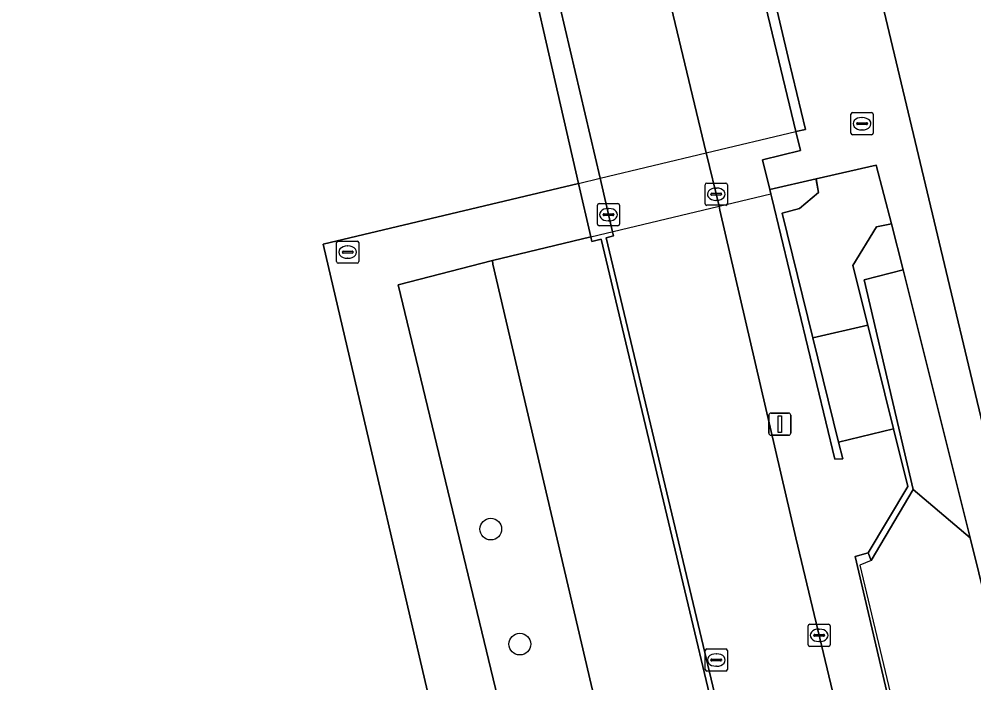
# Model space of a CAD drawing. Extents: x 158031 to 159244, y 380104 to 381214.
# Drawn here: x 158632.04 to 158675.06, y 381039.74 to 381069.65 of the extents above; entities that cross this region are included whole.
import ezdxf

# ---------------------------------------------------------------- set-up
doc = ezdxf.new("R2010")
doc.units = 0
for name, color, linetype in [('IMGEO_Boom', 7, 'Continuous'), ('IMGEO_Brandkraan', 7, 'Continuous'), ('IMGEO_Erf', 7, 'Continuous'), ('IMGEO_Fietspad_open', 7, 'Continuous'), ('IMGEO_Groenvoorziening', 7, 'Continuous'), ('IMGEO_Kolk', 7, 'Continuous'), ('IMGEO_Lichtmast', 7, 'Continuous'), ('IMGEO_Muur', 7, 'Continuous'), ('IMGEO_Pand', 7, 'Continuous'), ('IMGEO_Pand_overbouw', 7, 'Continuous'), ('IMGEO_Rijbaan_lokaal_open', 7, 'Continuous'), ('IMGEO_Voetpad_op_trap', 7, 'Continuous'), ('IMGEO_Voetpad_open', 7, 'Continuous')]:
    doc.layers.add(name, color=color, linetype=linetype)

msp = doc.modelspace()

# ---------------------------------------------------------------- linework, layer by layer
at = {"layer": 'IMGEO_Boom'}
for centre in [(158653.293, 381046.672), (158654.602, 381041.489)]:
    msp.add_circle(centre, 0.489, dxfattribs=at)
at = {"layer": 'IMGEO_Brandkraan'}
for p, q in [((158646.345, 381058.724), (158646.345, 381059.576)), ((158646.42, 381059.65), (158647.272, 381059.65)), ((158647.346, 381059.576), (158647.346, 381058.724)), ((158646.604, 381059.144), (158646.604, 381059.156)), ((158647.042, 381059.107), (158646.644, 381059.107)), ((158646.647, 381059.193), (158647.045, 381059.193)), ((158646.833, 381059.43), (158646.858, 381059.43)), ((158647.088, 381059.156), (158647.088, 381059.144)), ((158646.856, 381058.87), (158646.831, 381058.87)), ((158647.272, 381058.65), (158646.42, 381058.65))]:
    msp.add_line(p, q, dxfattribs=at)
for points in [[(158646.345, 381058.724), (158646.345, 381059.576)], [(158646.42, 381059.65), (158647.272, 381059.65)], [(158647.346, 381059.576), (158647.346, 381058.724)], [(158647.272, 381058.65), (158646.42, 381058.65)]]:
    msp.add_lwpolyline(points, dxfattribs=at)
for centre, radius, start, end in [((158646.422, 381059.574), 0.0765, 91.552, 178.448), ((158646.422, 381059.574), 0.0765, 91.552, 178.448), ((158647.27, 381059.574), 0.0765, 1.552, 88.448), ((158647.27, 381059.574), 0.0765, 1.552, 88.448), ((158646.644, 381059.153), 0.0403, 85.8775, 175.7526), ((158646.641, 381059.143), 0.0366, 178.938, 274.7102), ((158647.045, 381059.15), 0.043, 264.8664, 352.4533), ((158647.049, 381059.155), 0.0386, 1.7309, 96.639), ((158646.422, 381058.726), 0.0765, 181.552, 268.448), ((158646.422, 381058.726), 0.0765, 181.552, 268.448), ((158647.27, 381058.726), 0.0765, 271.552, 358.448), ((158647.27, 381058.726), 0.0765, 271.552, 358.448)]:
    msp.add_arc(centre, radius, start, end, dxfattribs=at)
for centre, major_axis, ratio, start_param, end_param in [((158646.832, 381059.15), (-0.387, 0.002), 0.722429, 4.712389, 7.853982), ((158646.857, 381059.15), (-0.39, 0.002), 0.717154, 1.570796, 4.712389)]:
    msp.add_ellipse(centre, major_axis=major_axis, ratio=ratio, start_param=start_param, end_param=end_param, dxfattribs=at)
at = {"layer": 'IMGEO_Erf'}
for points in [[(158738.477, 381075.97), (158742.252, 381060.134), (158731.066, 381057.468), (158731.197, 381056.921), (158709.576, 381051.768), (158708.742, 381055.269), (158685.621, 381049.758), (158686.878, 381044.482), (158677.63, 381042.277), (158671.249, 381069.048), (158670.241, 381073.279)], [(158665.679, 381072.191), (158666.699, 381067.911), (158667.468, 381064.681), (158667.037, 381064.578), (158667.243, 381063.721), (158665.542, 381063.312), (158665.863, 381061.976), (158667.947, 381062.452), (158670.658, 381063.071), (158671.343, 381060.418), (158671.879, 381058.345), (158674.894, 381046.278), (158678.46, 381031.909), (158680.012, 381025.654), (158683.218, 381026.417), (158731.214, 381044.119), (158731.732, 381044.31), (158739.831, 381046.124), (158740.688, 381047.532), (158744.011, 381050.846), (158745.488, 381052.299), (158750.386, 381060.047)]]:
    msp.add_lwpolyline(points, dxfattribs=at)
at = {"layer": 'IMGEO_Fietspad_open'}
for points in [[(158651.91, 381089.41), (158658.223, 381062.478), (158658.774, 381060.069), (158658.818, 381059.878), (158658.497, 381059.8), (158667.371, 381022.499), (158667.86, 381020.483), (158667.967, 381020.043), (158672.035, 381003.268), (158672.361, 381001.891), (158674.016, 380996.666), (158679.129, 380974.762), (158684.079, 380953.998), (158684.223, 380952.937), (158685.897, 380945.401), (158685.924, 380945.089), (158689.094, 380932.233), (158689.866, 380929.463)], [(158710.978, 380861.027), (158709.641, 380866.489), (158709.619, 380866.64), (158709.463, 380867.521), (158707.319, 380876.312), (158699.376, 380909.991), (158693.603, 380934.169), (158688.921, 380954.272), (158678.032, 381000), (158677.125, 381004.39), (158673.033, 381021.228), (158672.927, 381021.669), (158667.035, 381046.28), (158663.617, 381061.042), (158663.576, 381061.221), (158663, 381063.616), (158656.793, 381089.506)]]:
    msp.add_lwpolyline(points, dxfattribs=at)
at = {"layer": 'IMGEO_Groenvoorziening'}
for points in [[(158658.269, 381059.727), (158657.849, 381059.631), (158657.801, 381059.836), (158653.367, 381058.772), (158653.392, 381058.607), (158661.973, 381021.895), (158662.114, 381021.292), (158667.145, 381022.432)], [(158653.392, 381058.607), (158653.367, 381058.772), (158649.125, 381057.675), (158655.229, 381032.321), (158642.846, 381029.334), (158644.055, 381024.354), (158648.614, 381025.463), (158661.973, 381021.895)], [(158674.894, 381046.278), (158671.879, 381058.345), (158670.116, 381057.897), (158672.33, 381048.452)], [(158674.894, 381046.278), (158672.33, 381048.452), (158670.428, 381045.256), (158670.29, 381045.607), (158669.709, 381045.431), (158674.741, 381023.929), (158674.941, 381023.987), (158680.112, 381025.231), (158680.012, 381025.654), (158678.46, 381031.909)]]:
    msp.add_lwpolyline(points, close=True, dxfattribs=at)
at = {"layer": 'IMGEO_Kolk'}
for p, q in [((158669.521, 381064.509), (158669.521, 381065.361)), ((158669.596, 381065.435), (158670.448, 381065.435)), ((158670.009, 381065.215), (158670.034, 381065.215)), ((158670.522, 381065.361), (158670.522, 381064.509)), ((158669.78, 381064.929), (158669.78, 381064.941)), ((158670.218, 381064.892), (158669.82, 381064.892)), ((158669.823, 381064.978), (158670.221, 381064.978)), ((158670.264, 381064.941), (158670.264, 381064.929)), ((158670.448, 381064.435), (158669.596, 381064.435)), ((158670.032, 381064.655), (158670.007, 381064.655)), ((158662.952, 381061.332), (158662.952, 381062.184)), ((158663.027, 381062.258), (158663.879, 381062.258)), ((158663.953, 381062.184), (158663.953, 381061.332)), ((158663.211, 381061.752), (158663.211, 381061.764)), ((158663.649, 381061.715), (158663.251, 381061.715)), ((158663.254, 381061.801), (158663.652, 381061.801)), ((158663.44, 381062.038), (158663.465, 381062.038)), ((158663.695, 381061.764), (158663.695, 381061.752)), ((158658.096, 381060.411), (158658.096, 381061.263)), ((158658.171, 381061.337), (158659.023, 381061.337)), ((158659.097, 381061.263), (158659.097, 381060.411)), ((158663.879, 381061.258), (158663.027, 381061.258)), ((158663.463, 381061.478), (158663.438, 381061.478)), ((158658.355, 381060.831), (158658.355, 381060.843)), ((158658.398, 381060.88), (158658.796, 381060.88)), ((158658.584, 381061.117), (158658.609, 381061.117)), ((158658.839, 381060.843), (158658.839, 381060.831)), ((158658.793, 381060.794), (158658.395, 381060.794)), ((158658.607, 381060.557), (158658.582, 381060.557)), ((158659.023, 381060.337), (158658.171, 381060.337)), ((158667.662, 381042.386), (158668.514, 381042.386)), ((158667.587, 381041.46), (158667.587, 381042.312)), ((158667.889, 381041.929), (158668.287, 381041.929)), ((158668.075, 381042.166), (158668.1, 381042.166)), ((158668.588, 381042.312), (158668.588, 381041.46)), ((158667.846, 381041.88), (158667.846, 381041.892)), ((158668.284, 381041.843), (158667.886, 381041.843)), ((158668.098, 381041.606), (158668.073, 381041.606)), ((158668.33, 381041.892), (158668.33, 381041.88)), ((158662.953, 381040.348), (158662.953, 381041.2)), ((158663.028, 381041.274), (158663.88, 381041.274)), ((158663.441, 381041.054), (158663.466, 381041.054)), ((158663.954, 381041.2), (158663.954, 381040.348)), ((158668.514, 381041.386), (158667.662, 381041.386)), ((158663.212, 381040.768), (158663.212, 381040.78)), ((158663.65, 381040.731), (158663.252, 381040.731)), ((158663.255, 381040.817), (158663.653, 381040.817)), ((158663.696, 381040.78), (158663.696, 381040.768)), ((158663.88, 381040.274), (158663.028, 381040.274)), ((158663.464, 381040.494), (158663.439, 381040.494))]:
    msp.add_line(p, q, dxfattribs=at)
for points in [[(158669.521, 381064.509), (158669.521, 381065.361)], [(158669.596, 381065.435), (158670.448, 381065.435)], [(158670.522, 381065.361), (158670.522, 381064.509)], [(158670.448, 381064.435), (158669.596, 381064.435)], [(158662.952, 381061.332), (158662.952, 381062.184)], [(158663.027, 381062.258), (158663.879, 381062.258)], [(158663.953, 381062.184), (158663.953, 381061.332)], [(158658.096, 381060.411), (158658.096, 381061.263)], [(158658.171, 381061.337), (158659.023, 381061.337)], [(158659.097, 381061.263), (158659.097, 381060.411)], [(158663.879, 381061.258), (158663.027, 381061.258)], [(158659.023, 381060.337), (158658.171, 381060.337)], [(158667.662, 381042.386), (158668.514, 381042.386)], [(158667.587, 381041.46), (158667.587, 381042.312)], [(158668.588, 381042.312), (158668.588, 381041.46)], [(158662.953, 381040.348), (158662.953, 381041.2)], [(158663.028, 381041.274), (158663.88, 381041.274)], [(158663.954, 381041.2), (158663.954, 381040.348)], [(158668.514, 381041.386), (158667.662, 381041.386)], [(158663.88, 381040.274), (158663.028, 381040.274)]]:
    msp.add_lwpolyline(points, dxfattribs=at)
for centre, radius, start, end in [((158669.598, 381065.359), 0.0765, 91.552, 178.448), ((158669.598, 381065.359), 0.0765, 91.552, 178.448), ((158670.446, 381065.359), 0.0765, 1.552, 88.448), ((158670.446, 381065.359), 0.0765, 1.552, 88.448), ((158669.82, 381064.938), 0.0403, 85.8775, 175.7526), ((158669.817, 381064.928), 0.0366, 178.938, 274.7102), ((158670.221, 381064.935), 0.043, 264.8664, 352.4533), ((158670.225, 381064.94), 0.0386, 1.7309, 96.639), ((158669.598, 381064.511), 0.0765, 181.552, 268.448), ((158669.598, 381064.511), 0.0765, 181.552, 268.448), ((158670.446, 381064.511), 0.0765, 271.552, 358.448), ((158670.446, 381064.511), 0.0765, 271.552, 358.448), ((158663.029, 381062.182), 0.0765, 91.552, 178.448), ((158663.029, 381062.182), 0.0765, 91.552, 178.448), ((158663.877, 381062.182), 0.0765, 1.552, 88.448), ((158663.877, 381062.182), 0.0765, 1.552, 88.448), ((158663.251, 381061.761), 0.0403, 85.8775, 175.7526), ((158663.248, 381061.751), 0.0366, 178.938, 274.7102), ((158663.652, 381061.758), 0.043, 264.8664, 352.4533), ((158663.656, 381061.763), 0.0386, 1.7309, 96.639), ((158658.173, 381061.261), 0.0765, 91.552, 178.448), ((158658.173, 381061.261), 0.0765, 91.552, 178.448), ((158659.021, 381061.261), 0.0765, 1.552, 88.448), ((158659.021, 381061.261), 0.0765, 1.552, 88.448), ((158663.029, 381061.334), 0.0765, 181.552, 268.448), ((158663.029, 381061.334), 0.0765, 181.552, 268.448), ((158663.877, 381061.334), 0.0765, 271.552, 358.448), ((158663.877, 381061.334), 0.0765, 271.552, 358.448), ((158658.395, 381060.84), 0.0403, 85.8775, 175.7526), ((158658.392, 381060.83), 0.0366, 178.938, 274.7102), ((158658.796, 381060.837), 0.043, 264.8664, 352.4533), ((158658.8, 381060.842), 0.0386, 1.7309, 96.639), ((158658.173, 381060.413), 0.0765, 181.552, 268.448), ((158658.173, 381060.413), 0.0765, 181.552, 268.448), ((158659.021, 381060.413), 0.0765, 271.552, 358.448), ((158659.021, 381060.413), 0.0765, 271.552, 358.448), ((158667.664, 381042.31), 0.0765, 91.552, 178.448), ((158667.664, 381042.31), 0.0765, 91.552, 178.448), ((158668.512, 381042.31), 0.0765, 1.552, 88.448), ((158668.512, 381042.31), 0.0765, 1.552, 88.448), ((158667.886, 381041.889), 0.0403, 85.8775, 175.7526), ((158668.291, 381041.891), 0.0386, 1.7309, 96.639), ((158667.883, 381041.879), 0.0366, 178.938, 274.7102), ((158668.287, 381041.886), 0.043, 264.8664, 352.4533), ((158663.03, 381041.198), 0.0765, 91.552, 178.448), ((158663.03, 381041.198), 0.0765, 91.552, 178.448), ((158663.878, 381041.198), 0.0765, 1.552, 88.448), ((158663.878, 381041.198), 0.0765, 1.552, 88.448), ((158667.664, 381041.462), 0.0765, 181.552, 268.448), ((158667.664, 381041.462), 0.0765, 181.552, 268.448), ((158668.512, 381041.462), 0.0765, 271.552, 358.448), ((158668.512, 381041.462), 0.0765, 271.552, 358.448), ((158663.252, 381040.777), 0.0403, 85.8775, 175.7526), ((158663.249, 381040.767), 0.0366, 178.938, 274.7102), ((158663.653, 381040.774), 0.043, 264.8664, 352.4533), ((158663.657, 381040.779), 0.0386, 1.7309, 96.639), ((158663.03, 381040.35), 0.0765, 181.552, 268.448), ((158663.03, 381040.35), 0.0765, 181.552, 268.448), ((158663.878, 381040.35), 0.0765, 271.552, 358.448), ((158663.878, 381040.35), 0.0765, 271.552, 358.448)]:
    msp.add_arc(centre, radius, start, end, dxfattribs=at)
for centre, major_axis, ratio, start_param, end_param in [((158670.008, 381064.935), (-0.387, 0.002), 0.722429, 4.712389, 7.853982), ((158670.033, 381064.935), (-0.39, 0.002), 0.717154, 1.570796, 4.712389), ((158663.439, 381061.758), (-0.387, 0.002), 0.722429, 4.712389, 7.853982), ((158663.464, 381061.758), (-0.39, 0.002), 0.717154, 1.570796, 4.712389), ((158658.583, 381060.837), (-0.387, 0.002), 0.722429, 4.712389, 7.853982), ((158658.608, 381060.837), (-0.39, 0.002), 0.717154, 1.570796, 4.712389), ((158668.074, 381041.886), (-0.387, 0.002), 0.722429, 4.712389, 7.853982), ((158668.099, 381041.886), (-0.39, 0.002), 0.717154, 1.570796, 4.712389), ((158663.44, 381040.774), (-0.387, 0.002), 0.722429, 4.712389, 7.853982), ((158663.465, 381040.774), (-0.39, 0.002), 0.717154, 1.570796, 4.712389)]:
    msp.add_ellipse(centre, major_axis=major_axis, ratio=ratio, start_param=start_param, end_param=end_param, dxfattribs=at)
at = {"layer": 'IMGEO_Lichtmast'}
for p, q in [((158665.82, 381050.998), (158665.82, 381051.798)), ((158665.82, 381051.798), (158665.82, 381050.998)), ((158665.92, 381051.898), (158666.71, 381051.898)), ((158666.71, 381051.898), (158665.92, 381051.898)), ((158666.81, 381051.798), (158666.81, 381050.998)), ((158666.81, 381050.998), (158666.81, 381051.798)), ((158666.71, 381050.898), (158665.92, 381050.898)), ((158665.92, 381050.898), (158666.71, 381050.898))]:
    msp.add_line(p, q, dxfattribs=at)
msp.add_lwpolyline([(158666.24, 381051.773), (158666.39, 381051.773), (158666.39, 381051.023), (158666.24, 381051.023), (158666.24, 381051.773)], dxfattribs=at)
for centre, start, end in [((158665.92, 381051.798), 90, 180), ((158665.92, 381051.798), 90, 180), ((158666.71, 381051.798), 0, 90), ((158666.71, 381051.798), 360, 90), ((158665.92, 381050.998), 180, 270), ((158665.92, 381050.998), 180, 270), ((158666.71, 381050.998), 270, 0), ((158666.71, 381050.998), 270, 0)]:
    msp.add_arc(centre, 0.1, start, end, dxfattribs=at)
at = {"layer": 'IMGEO_Muur'}
for points in [[(158665.863, 381061.976), (158667.947, 381062.452), (158668.053, 381061.841), (158667.198, 381061.117), (158666.415, 381060.902), (158667.804, 381055.283)], [(158657.801, 381059.836), (158665.91, 381061.781)], [(158668.966, 381050.585), (158669.149, 381049.844), (158668.789, 381049.827), (158665.954, 381061.6)], [(158670.278, 381055.86), (158669.61, 381058.541), (158670.672, 381060.283), (158671.343, 381060.418), (158671.879, 381058.345), (158670.116, 381057.897), (158672.33, 381048.452)], [(158671.442, 381051.187), (158670.278, 381055.86)], [(158667.804, 381055.283), (158668.966, 381050.585)], [(158674.741, 381023.929), (158669.709, 381045.431), (158670.29, 381045.607), (158672.091, 381048.584), (158671.442, 381051.187)], [(158672.33, 381048.452), (158670.428, 381045.256), (158669.927, 381045.05), (158674.941, 381023.987)]]:
    msp.add_lwpolyline(points, dxfattribs=at)
for points in [[(158668.053, 381061.841), (158667.954, 381062.413), (158667.947, 381062.452), (158665.863, 381061.976), (158665.91, 381061.781), (158665.954, 381061.6), (158668.789, 381049.827), (158669.149, 381049.844), (158668.966, 381050.585), (158667.804, 381055.283), (158666.415, 381060.902), (158667.198, 381061.117)], [(158671.879, 381058.345), (158671.343, 381060.418), (158670.672, 381060.283), (158669.61, 381058.541), (158670.278, 381055.86), (158671.442, 381051.187), (158672.091, 381048.584), (158670.29, 381045.607), (158670.428, 381045.256), (158672.33, 381048.452), (158670.116, 381057.897)]]:
    msp.add_lwpolyline(points, close=True, dxfattribs=at)
at = {"layer": 'IMGEO_Pand'}
for points in [[(158619.522, 381070.32), (158619.776, 381069.252), (158609.269, 381066.698), (158610.081, 381063.256), (158610.74, 381060.463), (158617.983, 381029.77), (158618.628, 381027.038), (158651.493, 381034.852), (158645.733, 381059.501), (158657.25, 381062.246), (158653.932, 381076.761), (158649.91, 381092.506)], [(158670.241, 381073.279), (158671.249, 381069.048), (158677.63, 381042.277), (158686.878, 381044.482), (158685.621, 381049.758), (158708.742, 381055.269), (158709.576, 381051.768), (158731.197, 381056.921), (158731.066, 381057.468), (158742.252, 381060.134), (158738.477, 381075.97)], [(158664.329, 381075.825), (158667.037, 381064.578), (158667.468, 381064.681), (158666.699, 381067.911), (158665.679, 381072.191)]]:
    msp.add_lwpolyline(points, dxfattribs=at)
at = {"layer": 'IMGEO_Pand_overbouw'}
msp.add_lwpolyline([(158657.25, 381062.246), (158658.223, 381062.478), (158663, 381063.616), (158667.037, 381064.578), (158664.329, 381075.825), (158665.203, 381099.561), (158663.133, 381099.068), (158656.651, 381097.523), (158651.637, 381096.328), (158651.181, 381096.219), (158650.797, 381096.127), (158649.46, 381095.809), (158650.231, 381092.583), (158649.91, 381092.506), (158653.932, 381076.761)], close=True, dxfattribs=at)
at = {"layer": 'IMGEO_Rijbaan_lokaal_open'}
msp.add_lwpolyline([(158620.577, 381018.781), (158642.675, 381024.025), (158644.055, 381024.354), (158642.846, 381029.334), (158655.229, 381032.321), (158649.125, 381057.675), (158653.367, 381058.772), (158657.801, 381059.836), (158657.25, 381062.246), (158645.733, 381059.501), (158651.493, 381034.852), (158618.628, 381027.038)], dxfattribs=at)
at = {"layer": 'IMGEO_Voetpad_op_trap'}
msp.add_lwpolyline([(158670.278, 381055.86), (158667.804, 381055.283), (158668.966, 381050.585), (158671.442, 381051.187)], close=True, dxfattribs=at)
at = {"layer": 'IMGEO_Voetpad_open'}
for points in [[(158651.637, 381096.328), (158651.181, 381096.219), (158650.797, 381096.127), (158649.46, 381095.809), (158650.231, 381092.583), (158649.91, 381092.506), (158653.932, 381076.761), (158657.25, 381062.246), (158657.801, 381059.836), (158657.849, 381059.631), (158658.269, 381059.727), (158667.145, 381022.432), (158667.622, 381020.426), (158667.491, 381020.395), (158671.666, 381003.181), (158672.035, 381003.268), (158667.967, 381020.043), (158667.86, 381020.483), (158667.371, 381022.499), (158658.497, 381059.8), (158658.818, 381059.878), (158658.774, 381060.069), (158658.223, 381062.478), (158651.91, 381089.41)], [(158656.793, 381089.506), (158663, 381063.616), (158663.576, 381061.221), (158663.617, 381061.042), (158667.035, 381046.28), (158672.927, 381021.669), (158673.033, 381021.228), (158677.125, 381004.39), (158678.032, 381000), (158688.921, 380954.272), (158693.603, 380934.169), (158699.376, 380909.991), (158707.319, 380876.312), (158709.463, 380867.521), (158709.619, 380866.64)], [(158710.56, 380872.948), (158691.138, 380955.441), (158680.141, 381001.782), (158679.454, 381004.674), (158675.365, 381021.433), (158675.292, 381021.757), (158675.182, 381022.181), (158674.741, 381023.929), (158669.709, 381045.431), (158670.29, 381045.607), (158672.091, 381048.584), (158671.442, 381051.187), (158668.966, 381050.585), (158669.149, 381049.844), (158668.789, 381049.827), (158665.954, 381061.6), (158665.91, 381061.781), (158665.863, 381061.976), (158665.542, 381063.312), (158667.243, 381063.721), (158667.037, 381064.578), (158664.329, 381075.825)]]:
    msp.add_lwpolyline(points, dxfattribs=at)
msp.add_lwpolyline([(158671.343, 381060.418), (158670.658, 381063.071), (158667.947, 381062.452), (158667.954, 381062.413), (158668.053, 381061.841), (158667.198, 381061.117), (158666.415, 381060.902), (158667.804, 381055.283), (158670.278, 381055.86), (158669.61, 381058.541), (158670.672, 381060.283)], close=True, dxfattribs=at)

doc.saveas('drawing.dxf')
